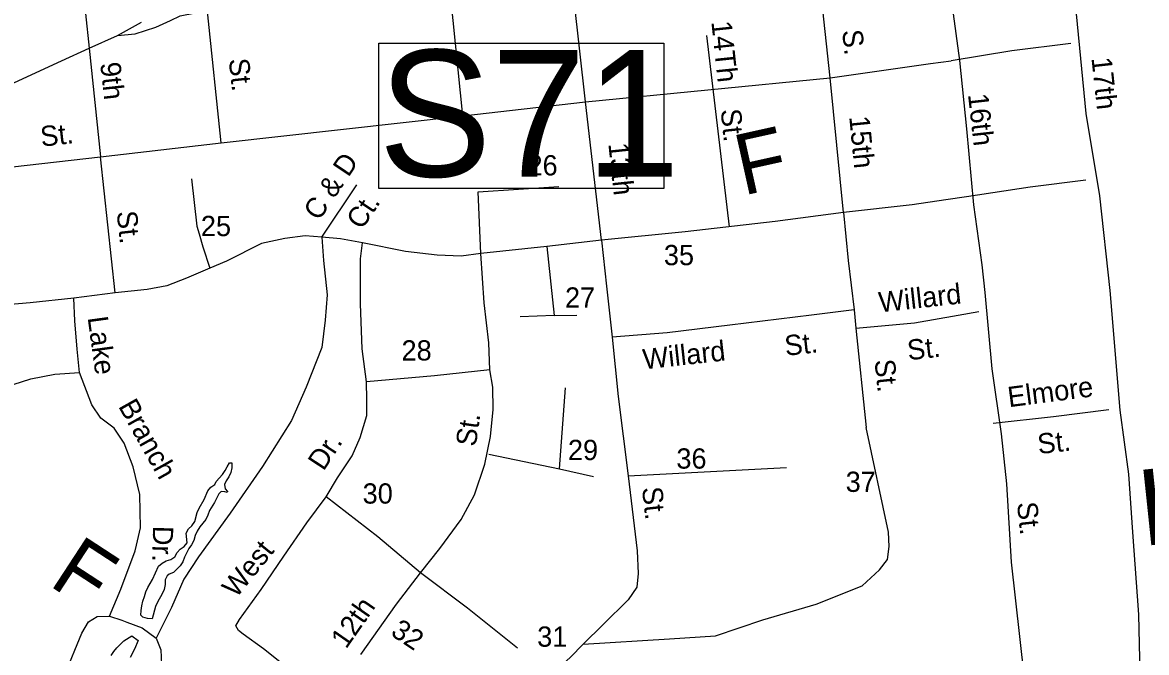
# Model space of a CAD drawing. Extents: x 1945482 to 2853149, y 66427 to 1015778.
# Drawn here: x 2321432 to 2325070, y 170642 to 172683 of the extents above; entities that cross this region are included whole.
import ezdxf

# ---------------------------------------------------------------- set-up
doc = ezdxf.new("R2010")
doc.units = 0
for name, color, linetype in [('Old_Level_10', 7, 'Continuous'), ('Old_Level_11', 7, 'Continuous'), ('Old_Level_22', 7, 'Continuous'), ('Old_Level_31', 7, 'Continuous'), ('Old_Level_32', 7, 'Continuous'), ('Old_Level_35', 7, 'Continuous'), ('Old_Level_44', 7, 'Continuous'), ('Old_Level_60', 7, 'Continuous')]:
    doc.layers.add(name, color=color, linetype=linetype)

msp = doc.modelspace()

# ---------------------------------------------------------------- linework, layer by layer
at = {"layer": 'Old_Level_31'}
msp.add_lwpolyline([(2323507, 172145.1), (2322585.7, 172145.1), (2322585.7, 172615.4), (2323507, 172615.4)], close=True, dxfattribs=at)
at = {"layer": 'Old_Level_32'}
for points in [[(2324697, 173987.7), (2324725.9, 173755.4), (2324754.8, 173436.1), (2324806.2, 173069.8), (2324831.9, 172873.2), (2324841.6, 172711), (2324873.7, 172388.1), (2324917.1, 172121.5), (2324950.8, 171814.7), (2324982.9, 171427.5), (2325011.8, 171220.3), (2325024.6, 171032.4), (2325043.9, 170765.1), (2325049.5, 170527.1)], [(2324324.6, 173838.9), (2324342.2, 173663.8), (2324369.5, 173479.4), (2324380.7, 173236.9), (2324412.9, 172960), (2324428.9, 172823.4), (2324464.2, 172560), (2324486.8, 172338.3), (2324509.3, 172092.6), (2324536.5, 171898.2), (2324546.2, 171808.2), (2324568.7, 171560.9), (2324599.2, 171350.4), (2324616.8, 171188.2), (2324631.3, 170934.4), (2324673, 170569.1), (2324713.2, 170323.7), (2324766.1, 169867.5), (2324787, 169705.3), (2324840, 169438.3), (2324875.3, 169227.9), (2324929.2, 168995.9), (2324975.8, 168832.5), (2325044.3, 168586.9)]]:
    msp.add_lwpolyline(points, dxfattribs=at)
at = {"layer": 'Old_Level_35'}
for p, q in [((2324045.3, 172503.3), (2323994.1, 172985.3)), ((2323254.2, 172426), (2323201.4, 172897.8)), ((2322857.6, 172380.1), (2322809, 172852.5)), ((2322075, 172293), (2322030.9, 172718.7)), ((2321648.1, 172599.2), (2321684.6, 172247.7)), ((2324045.3, 172503.3), (2324370.3, 172549.3)), ((2324370.3, 172549.3), (2324437.3, 172558.8)), ((2323254.2, 172426), (2324045.3, 172503.3)), ((2324088.5, 172066.9), (2324045.3, 172503.3)), ((2322857.6, 172380.1), (2323254.2, 172426)), ((2323305.7, 171977.8), (2323254.2, 172426)), ((2322075, 172293), (2322857.6, 172380.1)), ((2321684.6, 172247.7), (2322075, 172293)), ((2321290.3, 172202.3), (2321684.6, 172247.7)), ((2321731.9, 171807.5), (2321684.6, 172247.7)), ((2324486.6, 172118.4), (2324419.6, 172108.2)), ((2321731.9, 171807.5), (2321598.7, 171790.1)), ((2324123, 171752.2), (2324129.3, 171692.4)), ((2324460.5, 171734.5), (2324527.2, 171746.2)), ((2324129.3, 171692.4), (2324162, 171371.4)), ((2321713.6, 170760.5), (2321753.3, 170746.7))]:
    msp.add_line(p, q, dxfattribs=at)
for points in [[(2321580, 173174), (2321636.4, 172711.9), (2321648.1, 172599.2)], [(2323645.4, 172640.6), (2323719.5, 172021)], [(2324825, 172614.2), (2324634, 172590.6), (2324437.3, 172558.8)], [(2321979.1, 172176.6), (2321996.3, 172023), (2322004, 171998.1), (2322015.5, 171955.8), (2322037.8, 171886.7)], [(2324872.7, 172171.7), (2324693.4, 172148.9), (2324486.6, 172118.4)], [(2322401.1, 171987.9), (2322514.5, 172157)], [(2322907, 172134.4), (2323167.9, 172151.7)], [(2322915.2, 171934.4), (2322907, 172134.4)], [(2324419.6, 172108.2), (2324311.7, 172091.8), (2324088.5, 172066.9)], [(2324088.5, 172066.9), (2323867.5, 172038.1), (2323576.7, 172004.6), (2323305.7, 171977.8)], [(2324088.5, 172066.9), (2324104.6, 171911.3), (2324123, 171752.2)], [(2322401.1, 171987.9), (2322406.1, 171912.3), (2322418.4, 171800.6), (2322411.8, 171718.3), (2322401.2, 171629.9), (2322350.2, 171501.8), (2322302.6, 171393.9), (2322208.4, 171244.2), (2322104.4, 171094), (2322002.1, 170951.8), (2321954.7, 170880), (2321914.3, 170788.5), (2321864.5, 170688.4)], [(2322401.1, 171987.9), (2322346.8, 171991.7), (2322281.2, 171983.2), (2322205.7, 171966.4), (2322092.1, 171909.7), (2322037.8, 171886.7)], [(2322531.9, 171969.2), (2322461.4, 171982.4), (2322401.1, 171987.9)], [(2322545.7, 171519.4), (2322531.4, 171625.2), (2322525.6, 171771), (2322526.1, 171866.9), (2322526, 171917.1), (2322531.9, 171969.2)], [(2322915.2, 171934.4), (2322851.6, 171925.7), (2322773.7, 171928.8), (2322671.2, 171940.5), (2322531.9, 171969.2)], [(2323128.9, 171956.9), (2322915.2, 171934.4)], [(2323305.7, 171977.8), (2323128.9, 171956.9)], [(2323128.9, 171956.9), (2323152.3, 171733.3)], [(2323305.7, 171977.8), (2323321.8, 171828.4), (2323340.2, 171663.1)], [(2322944.3, 171557.2), (2322940.8, 171645.3), (2322925.8, 171774.7), (2322915.2, 171934.4)], [(2322037.8, 171886.7), (2321962.4, 171854.7), (2321899, 171830.2), (2321835.5, 171817.5), (2321731.9, 171807.5)], [(2321598.7, 171790.1), (2321457.2, 171774.7), (2321329.6, 171763.4)], [(2321616.1, 171548.9), (2321609.2, 171624.5), (2321601.6, 171716.4), (2321598.7, 171790.1)], [(2323152.3, 171733.3), (2323042.8, 171729.2)], [(2323152.3, 171733.3), (2323225.9, 171734.7)], [(2324123, 171752.2), (2323985.5, 171734.6), (2323721, 171702.1), (2323517.8, 171678), (2323340.2, 171663.1)], [(2324129.3, 171692.4), (2324318.6, 171709.7), (2324460.5, 171734.5)], [(2323340.2, 171663.1), (2323359.9, 171471.9), (2323392.6, 171214.9)], [(2321300.6, 171436.3), (2321344.9, 171476.2), (2321401.7, 171510.2), (2321459, 171528.6), (2321536.2, 171543.8), (2321616.1, 171548.9)], [(2321801.3, 170990.3), (2321814.2, 171046.4), (2321811.9, 171154.3), (2321790.3, 171243.7), (2321761.3, 171320.3), (2321729.2, 171369.3), (2321685.9, 171401.4), (2321656.3, 171444.5), (2321616.1, 171548.9)], [(2322944.3, 171557.2), (2322764.9, 171538.3), (2322545.7, 171519.4)], [(2322720.2, 170900.1), (2322783.1, 170978.8), (2322851.5, 171073.4), (2322894.3, 171153.2), (2322928.4, 171252.6), (2322946.9, 171341.3), (2322955.2, 171429.6), (2322954.4, 171501.8), (2322944.3, 171557.2)], [(2322414.4, 171146.3), (2322452, 171207.9), (2322499.1, 171279.6), (2322525, 171338.7), (2322546.1, 171409.5), (2322546, 171461.7), (2322545.7, 171519.4)], [(2323170.4, 171237), (2323189.7, 171499.3)], [(2324948.1, 171428.7), (2324768.8, 171405.6), (2324573.7, 171383.7)], [(2323246.6, 170668.8), (2323525.4, 170686.5), (2323675.1, 170695.8), (2323828.4, 170747.6), (2324000.2, 170799.3), (2324149.9, 170858.5), (2324205.3, 170910.2), (2324231.2, 170943.5), (2324236.7, 170986), (2324234.9, 171032.3), (2324162, 171371.4)], [(2322941.5, 171285), (2323170.4, 171237)], [(2323170.4, 171237), (2323280.2, 171212.1)], [(2323392.6, 171214.9), (2323904.2, 171241.2)], [(2323392.6, 171214.9), (2323421.7, 170971.9), (2323424.6, 170898.1), (2323420.4, 170854), (2323391.9, 170812.8), (2323311, 170733.5), (2323246.6, 170668.8)], [(2322420.5, 170488.2), (2322333.7, 170557), (2322211.7, 170654.2), (2322145.9, 170701.5), (2322131.3, 170713.1), (2322122.8, 170728.5), (2322134.1, 170748.9), (2322204.1, 170845.9), (2322277.9, 170954.8), (2322351.8, 171061.8), (2322414.4, 171146.3)], [(2322720.2, 170900.1), (2322581.7, 171016.7), (2322414.4, 171146.3)], [(2321713.6, 170760.5), (2321749.8, 170847.9), (2321797.1, 170971.9), (2321801.3, 170990.3)], [(2322527.3, 170635.9), (2322642.2, 170799.2), (2322720.2, 170900.1)], [(2323034.1, 170656.6), (2322872.7, 170786.4), (2322720.2, 170900.1)], [(2321418.3, 170226.7), (2321472.6, 170324.7), (2321513.8, 170442.5), (2321568.8, 170570.7), (2321623.6, 170704.8), (2321646.1, 170741.8), (2321673.6, 170758.9), (2321713.6, 170760.5)], [(2321753.3, 170746.7), (2321770.2, 170740.8), (2321818.8, 170722.7), (2321864.5, 170688.4)], [(2321864.5, 170688.4), (2321879.7, 170650.9), (2321881.6, 170603.1), (2321874.1, 170494.8), (2321868.8, 170420.4), (2321857.1, 170367.8), (2321836.7, 170329.2), (2321801, 170269.7), (2321777, 170218.6), (2321776.1, 170184.7), (2321786.1, 170139.2)], [(2323246.6, 170668.8), (2323205.3, 170627.2), (2323129.9, 170558.3), (2323076.3, 170494.1), (2322999.5, 170361.1), (2322957.2, 170269.5), (2322906.9, 170179.3)]]:
    msp.add_lwpolyline(points, dxfattribs=at)
at = {"layer": 'Old_Level_44'}
msp.add_line((2321739, 172640.1), (2321817.3, 172683.2), dxfattribs=at)
for points in [[(2321739, 172640.1), (2321796.8, 172646.3), (2321863.9, 172667), (2321911.3, 172688.9), (2321942.6, 172703.9), (2321992.4, 172714.1), (2322030.9, 172718.7), (2322143.6, 172731.9), (2322209.2, 172740.8)], [(2319930.2, 172088.4), (2320056.1, 172099.6), (2320113.7, 172104.7), (2320169.6, 172109.7), (2320398.5, 172138.7), (2320481.3, 172151.1), (2320617.4, 172171.4), (2320854.4, 172244.7), (2320880.4, 172255.8), (2321145.5, 172368.5), (2321264.6, 172423.4), (2321558.1, 172558.8), (2321648.1, 172599.2), (2321739, 172640.1)]]:
    msp.add_lwpolyline(points, dxfattribs=at)
at = {"layer": 'Old_Level_60'}
for points in [[(2321852, 170751.1), (2321836.7, 170752.7), (2321822, 170756.5), (2321815.2, 170763.2), (2321815.7, 170778.4), (2321818, 170793.3), (2321821.5, 170808.2), (2321827, 170823.3), (2321830.7, 170838.7), (2321837.2, 170852.6), (2321844.7, 170866.2), (2321853.2, 170879), (2321872.5, 170921.7), (2321883.7, 170932.1), (2321897.5, 170938.7), (2321912.5, 170943.3), (2321924.7, 170952.6), (2321932.7, 170965.8), (2321942.5, 170977.4), (2321955.2, 170985.8), (2321965.2, 170997.5), (2321962, 171028.3), (2321969.2, 171042.3), (2321980.5, 171053), (2321989.5, 171066.1), (2321997, 171096), (2322003.5, 171110.2), (2322020, 171137.5), (2322031.7, 171165.5), (2322041.5, 171177.3), (2322054.2, 171186.4), (2322059, 171195.8), (2322079.2, 171218.7), (2322088, 171231.5), (2322094, 171243.8), (2322102.5, 171256.4), (2322107.2, 171256.3), (2322109.2, 171256.2), (2322109.7, 171240.4), (2322106, 171224.9), (2322099.5, 171210.7), (2322091.2, 171198), (2322085.5, 171186.8), (2322087.7, 171172.7), (2322095.2, 171164), (2322094.5, 171160.9), (2322086.5, 171162.8), (2322075, 171163.9), (2322067.2, 171156.2), (2322053, 171128.5), (2322036.7, 171101.8), (2322031.7, 171086.8), (2322025, 171073.2), (2322005.7, 171049), (2321997.2, 171035.1), (2321991.2, 171020.8), (2321987, 171005.3), (2321979.5, 170991.4), (2321970.5, 170979.1), (2321956, 170951.4), (2321950.5, 170936), (2321942, 170922.9), (2321931.5, 170912), (2321920.2, 170901.7), (2321906.5, 170895.5), (2321900.5, 170890.3), (2321894, 170877.6), (2321893.5, 170862.1), (2321890.7, 170846.4), (2321884.2, 170832.4), (2321869, 170805), (2321863, 170790.9), (2321852, 170751.1)], [(2321719, 170632.1), (2321728, 170645.5), (2321737.7, 170657.8), (2321760, 170679.7), (2321786.2, 170696.3), (2321806.7, 170681.7), (2321794.5, 170653), (2321780.5, 170626)]]:
    msp.add_lwpolyline(points, dxfattribs=at)

# ---------------------------------------------------------------- texts
at = {"layer": 'Old_Level_10'}
for s, rotation, p in [('14Th ', 276.0125, (2323661.2, 172684.8)), ('S.', 276.1143, (2324084.4, 172656.4)), ('9th', 276.3074, (2321683.5, 172550.8)), ('St.', 276.0346, (2322099.5, 172563.6)), ('St.', 276.0125, (2323691.2, 172400.1)), ('St.', 6.3086, (2321493.4, 172280.3)), ('15th', 275.6533, (2324107.3, 172377.4)), ('13th', 276.1009, (2323327.8, 172289.9)), ('C & D', 56.1391, (2322391.6, 172037.5)), ('Ct.', 56.1391, (2322530, 172008.5)), ('St.', 276.1984, (2321736.6, 172069.6)), ('Willard', 6.2539, (2324206.4, 171743.6)), ('Lake', 277.7688, (2321642.7, 171727.1)), ('St.', 6.2539, (2323901.8, 171602.9)), ('St.', 6.2539, (2324298.8, 171588.7)), ('Willard', 6.2539, (2323443, 171559)), ('St.', 275.8214, (2324189.3, 171589.1)), ('Elmore', 7.3668, (2324624.5, 171436.5)), ('Branch', 299.3121, (2321740.7, 171439.9)), ('St.', 81.9057, (2322898.9, 171307.2)), ('Dr.', 56.7534, (2322406.2, 171227.6)), ('St.', 6.3865, (2324720.4, 171284.6)), ('St.', 276.4478, (2323436.5, 171175.7)), ('Dr.', 268.4939, (2321854.6, 171053.1)), ('West', 50.8533, (2322123.3, 170816.1)), ('12th', 55.1544, (2322479.3, 170651.5)), ('32', 326.2524, (2322620.1, 170700.3))]:
    msp.add_text(s, height=65.62, rotation=rotation, dxfattribs=at).set_placement(p)
for s, p in [('26', (2323066.3, 172187.3)), ('25', (2322009.4, 171990.8)), ('35', (2323507.7, 171896.6)), ('27', (2323187.7, 171759.1)), ('28', (2322658.7, 171587.9)), ('29', (2323197.2, 171265.5)), ('36', (2323548.1, 171237.8)), ('37', (2324096, 171162.4)), ('30', (2322532.8, 171124.5)), ('31', (2323097.7, 170661))]:
    msp.add_text(s, height=65.62, dxfattribs=at).set_placement(p)
at = {"layer": 'Old_Level_11'}
for s, rotation, p in [('17th', 276.2104, (2324891.2, 172567.3)), ('16th', 276.4065, (2324491.7, 172449.6)), ('St.', 276.1342, (2324650.1, 171127))]:
    msp.add_text(s, height=65.62, rotation=rotation, dxfattribs=at).set_placement(p)
at = {"layer": 'Old_Level_22'}
for s, height, rotation, p in [('F', 196.8, 12.5396, (2323763.6, 172121.5)), ('H', 246.1, 6.0143, (2325058.3, 170986.8)), ('F', 196.8, 326.8655, (2321513.2, 170862.2))]:
    msp.add_text(s, height=height, rotation=rotation, dxfattribs=at).set_placement(p)
at = {"layer": 'Old_Level_31'}
msp.add_text('S71', height=410.1, dxfattribs=at).set_placement((2322583.9, 172183.4))

doc.saveas('drawing.dxf')
